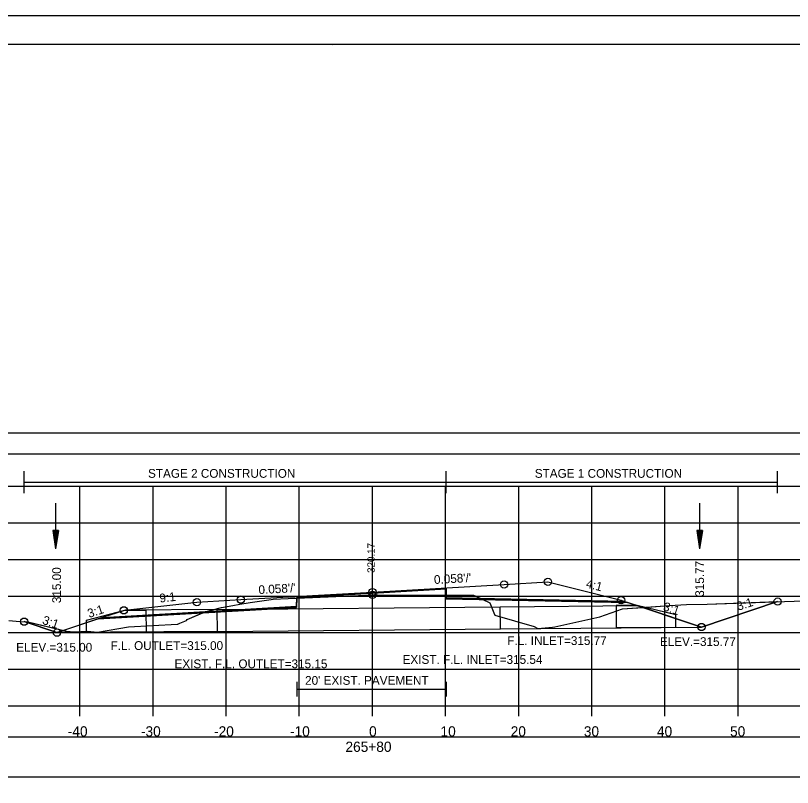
# Model space of a CAD drawing. Extents: x 1376273 to 1384221, y 378927 to 384592.
# Drawn here: x 1380509 to 1380615.3, y 382993 to 383098.6 of the extents above; entities that cross this region are included whole.
import ezdxf

# ---------------------------------------------------------------- set-up
doc = ezdxf.new("R2010")
doc.units = 0
for name, color, linetype in [('R_Alt Surface', 7, 'Continuous'), ('R_Axis', 7, 'Continuous'), ('R_Axis Annot', 7, 'Continuous'), ('R_Border', 7, 'Continuous'), ('R_Border Notes', 7, 'Continuous'), ('R_Contours', 7, 'Continuous'), ('R_Dimension', 7, 'Continuous'), ('R_Draft', 7, 'Continuous'), ('R_Exist Surface', 7, 'Continuous'), ('R_Fin Surface', 7, 'Continuous'), ('R_Grid', 7, 'Continuous'), ('R_No Plot', 7, 'Continuous'), ('R_Water', 7, 'Continuous'), ('R_Xsect Elev', 7, 'Continuous'), ('R_Xsect Slope', 7, 'Continuous'), ('T_Detection Zones', 7, 'Continuous')]:
    doc.layers.add(name, color=color, linetype=linetype)

msp = doc.modelspace()

# ---------------------------------------------------------------- linework, layer by layer
at = {"layer": 'R_Alt Surface'}
for points in [[(1380520.93, 383016.29), (1380547.47, 383017.83), (1380547.48, 383019), (1380557.84, 383019.6), (1380567.92, 383020.18), (1380567.93, 383019.01), (1380592.21, 383018.53)], [(1380547.48, 383007.47), (1380547.48, 383005.47)], [(1380567.92, 383007.47), (1380567.92, 383005.47)], [(1380547.48, 383006.47), (1380567.92, 383006.47)]]:
    msp.add_lwpolyline(points, dxfattribs=at)
at = {"layer": 'R_Axis'}
for p, q in [((1380407.84, 383004.21), (1380707.84, 383004.21)), ((1380517.84, 383002.81), (1380517.84, 383004.21)), ((1380527.84, 383002.81), (1380527.84, 383004.21)), ((1380537.84, 383002.81), (1380537.84, 383004.21)), ((1380547.84, 383002.81), (1380547.84, 383004.21)), ((1380557.84, 383002.81), (1380557.84, 383004.21)), ((1380567.84, 383002.81), (1380567.84, 383004.21)), ((1380577.84, 383002.81), (1380577.84, 383004.21)), ((1380587.84, 383002.81), (1380587.84, 383004.21)), ((1380597.84, 383002.81), (1380597.84, 383004.21)), ((1380607.84, 383002.81), (1380607.84, 383004.21))]:
    msp.add_line(p, q, dxfattribs=at)
at = {"layer": 'R_Axis Annot'}
for points in [[(1380407.51, 383038.65), (1380709.31, 383038.65), (1380709.31, 383041.47), (1380407.51, 383041.47)], [(1380406.83, 382994.52), (1380708.52, 382994.52), (1380708.52, 382999.93), (1380406.83, 382999.93)]]:
    msp.add_lwpolyline(points, close=True, dxfattribs=at)
at = {"layer": 'R_Border'}
for p, q in [((1380399.84, 383094.67), (1380716.02, 383094.67)), ((1380552.36, 383094.41), (1380552.36, 383094.41)), ((1380552.36, 383094.41), (1380552.36, 383094.41))]:
    msp.add_line(p, q, dxfattribs=at)
at = {"layer": 'R_Contours'}
for points in [[(1380567.92, 383019.35), (1380568.92, 383019.34), (1380569.1, 383019.35), (1380571.68, 383019.34), (1380571.9, 383019.26), (1380572.94, 383018.75), (1380567.93, 383018.85)], [(1380572.94, 383018.75), (1380573.89, 383018.27), (1380574.42, 383016.93), (1380574.58, 383016.61), (1380579.96, 383015.05), (1380580.45, 383014.77), (1380582.47, 383014.96), (1380582.78, 383015.01), (1380588.96, 383016.36), (1380592.05, 383017.45), (1380594.81, 383017.66), (1380592.74, 383018.35)], [(1380594.81, 383017.66), (1380598.48, 383017.94), (1380600.79, 383018.07), (1380603.6, 383018.11), (1380613.25, 383018.45), (1380602.85, 383014.98)]]:
    msp.add_lwpolyline(points, close=True, dxfattribs=at)
at = {"layer": 'R_Dimension'}
for p, q in [((1380510.2, 383033.28), (1380510.2, 383036.28)), ((1380567.92, 383033.28), (1380567.92, 383036.28)), ((1380613.25, 383033.28), (1380613.25, 383036.28)), ((1380510.2, 383034.78), (1380613.25, 383034.78))]:
    msp.add_line(p, q, dxfattribs=at)
at = {"layer": 'R_Draft'}
for p, q in [((1380536.61, 383017.36), (1380575.31, 383017.75)), ((1380575.34, 383014.75), (1380575.31, 383017.75)), ((1380536.64, 383014.36), (1380536.61, 383017.36)), ((1380536.64, 383014.36), (1380575.34, 383014.75))]:
    msp.add_line(p, q, dxfattribs=at)
at = {"layer": 'R_Exist Surface'}
msp.add_lwpolyline([(1380508.11, 383015.86), (1380509.61, 383015.74), (1380510.69, 383015.68), (1380516.06, 383014.42), (1380516.99, 383014.31), (1380518.85, 383014.43), (1380520.26, 383014.29), (1380524.5, 383015.01), (1380531.14, 383015.37), (1380531.21, 383015.38), (1380531.22, 383015.39), (1380531.49, 383015.52), (1380532.39, 383015.89), (1380532.5, 383016.01), (1380534.93, 383017.05), (1380537.18, 383017.64), (1380538.74, 383017.94), (1380539.69, 383018.1), (1380541.14, 383018.32), (1380543.99, 383018.76), (1380544.27, 383018.8), (1380546.31, 383018.89), (1380546.48, 383018.9), (1380557.14, 383019.34), (1380557.85, 383019.38), (1380558.52, 383019.38), (1380568.92, 383019.34), (1380569.1, 383019.35), (1380571.68, 383019.34), (1380571.9, 383019.26), (1380573.89, 383018.27), (1380574.42, 383016.93), (1380574.58, 383016.61), (1380579.96, 383015.05), (1380580.45, 383014.77), (1380582.47, 383014.96), (1380582.78, 383015.01), (1380588.96, 383016.36), (1380592.05, 383017.45), (1380598.48, 383017.94), (1380600.79, 383018.07), (1380603.6, 383018.11), (1380619.46, 383018.67)], dxfattribs=at)
at = {"layer": 'R_Fin Surface'}
msp.add_lwpolyline([(1380510.2, 383015.71), (1380514.69, 383014.21), (1380520.98, 383016.31), (1380523.96, 383017.26), (1380533.84, 383018.37), (1380539.84, 383018.72), (1380557.84, 383019.76), (1380575.84, 383020.8), (1380581.84, 383021.15), (1380591.84, 383018.65), (1380591.94, 383018.62), (1380602.85, 383014.98), (1380613.25, 383018.45)], dxfattribs=at)
at = {"layer": 'R_Grid'}
for p, q in [((1380407.84, 383034.21), (1380707.84, 383034.21)), ((1380517.84, 383004.21), (1380517.84, 383034.21)), ((1380527.84, 383004.21), (1380527.84, 383034.21)), ((1380537.84, 383004.21), (1380537.84, 383034.21)), ((1380547.84, 383004.21), (1380547.84, 383034.21)), ((1380557.84, 383004.21), (1380557.84, 383034.21)), ((1380567.84, 383004.21), (1380567.84, 383034.21)), ((1380577.84, 383004.21), (1380577.84, 383034.21)), ((1380587.84, 383004.21), (1380587.84, 383034.21)), ((1380597.84, 383004.21), (1380597.84, 383034.21)), ((1380607.84, 383004.21), (1380607.84, 383034.21)), ((1380407.84, 383029.21), (1380707.84, 383029.21)), ((1380407.84, 383024.21), (1380707.84, 383024.21)), ((1380407.84, 383019.21), (1380707.84, 383019.21)), ((1380407.84, 383014.21), (1380707.84, 383014.21)), ((1380407.84, 383009.21), (1380707.84, 383009.21)), ((1380407.84, 383004.21), (1380707.84, 383004.21))]:
    msp.add_line(p, q, dxfattribs=at)
at = {"layer": 'R_No Plot'}
msp.add_line((1380387.44, 383098.57), (1380720.77, 383098.57), dxfattribs=at)
for points in [[(1380387.43, 383098.57), (1380720.77, 383098.57), (1380720.77, 382885.23), (1380387.43, 382885.23)], [(1380633.76, 383094.67), (1380633.76, 383084.79), (1380669.49, 383084.79), (1380669.49, 383081.87), (1380692.69, 383081.87), (1380692.69, 383057.54), (1380716.02, 383057.54), (1380716.02, 382889.21), (1380399.84, 382889.21), (1380399.84, 383094.67)]]:
    msp.add_lwpolyline(points, close=True, dxfattribs=at)
msp.add_lwpolyline([(1380520.33, 383016.09), (1380547.47, 383017.66), (1380547.48, 383019), (1380557.84, 383019.6), (1380567.92, 383020.18), (1380567.93, 383018.85), (1380592.74, 383018.35)], dxfattribs=at)
for centre in [(1380575.84, 383020.8), (1380581.84, 383021.15), (1380557.84, 383019.76), (1380557.85, 383019.38), (1380533.84, 383018.37), (1380539.84, 383018.72), (1380591.84, 383018.65), (1380613.25, 383018.45), (1380523.84, 383017.26), (1380510.2, 383015.71), (1380602.85, 383014.98), (1380602.85, 383014.98), (1380514.69, 383014.21), (1380514.69, 383014.21)]:
    msp.add_circle(centre, 0.5, dxfattribs=at)
at = {"layer": 'R_Water'}
for p, q in [((1380514.51, 383031.91), (1380514.51, 383025.66)), ((1380602.59, 383031.91), (1380602.59, 383025.66)), ((1380514.14, 383028.16), (1380514.51, 383025.66)), ((1380514.89, 383028.16), (1380514.14, 383028.16)), ((1380514.2, 383028.16), (1380514.51, 383026.07)), ((1380514.26, 383028.16), (1380514.51, 383026.5)), ((1380514.32, 383028.16), (1380514.51, 383026.92)), ((1380514.39, 383028.16), (1380514.51, 383027.34)), ((1380514.45, 383028.16), (1380514.51, 383027.76)), ((1380514.89, 383028.16), (1380514.51, 383025.66)), ((1380514.63, 383028.16), (1380514.51, 383027.34)), ((1380514.76, 383028.16), (1380514.51, 383026.5)), ((1380514.82, 383028.16), (1380514.51, 383026.07)), ((1380514.7, 383028.16), (1380514.51, 383026.92)), ((1380514.57, 383028.16), (1380514.51, 383027.76)), ((1380602.21, 383028.16), (1380602.59, 383025.66)), ((1380602.96, 383028.16), (1380602.21, 383028.16)), ((1380602.27, 383028.16), (1380602.59, 383026.07)), ((1380602.34, 383028.16), (1380602.59, 383026.5)), ((1380602.4, 383028.16), (1380602.59, 383026.92)), ((1380602.46, 383028.16), (1380602.59, 383027.34)), ((1380602.53, 383028.16), (1380602.59, 383027.76)), ((1380602.96, 383028.16), (1380602.59, 383025.66)), ((1380602.71, 383028.16), (1380602.59, 383027.34)), ((1380602.83, 383028.16), (1380602.59, 383026.5)), ((1380602.9, 383028.16), (1380602.59, 383026.07)), ((1380602.77, 383028.16), (1380602.59, 383026.92)), ((1380602.64, 383028.16), (1380602.59, 383027.76)), ((1380575.31, 383017.75), (1380594.06, 383017.91)), ((1380536.62, 383017.36), (1380524.07, 383017.28)), ((1380536.64, 383014.36), (1380514.69, 383014.21)), ((1380575.34, 383014.75), (1380602.84, 383014.98))]:
    msp.add_line(p, q, dxfattribs=at)
for points in [[(1380591.15, 383017.9), (1380591.17, 383014.9), (1380599.32, 383014.97), (1380599.31, 383016.64), (1380594.05, 383017.93)], [(1380526.86, 383017.28), (1380526.88, 383014.28), (1380518.73, 383014.23), (1380518.72, 383015.9), (1380523.96, 383017.26)]]:
    msp.add_lwpolyline(points, close=True, dxfattribs=at)
at = {"layer": 'T_Detection Zones'}
for points in [[(1380547.48, 383018.94), (1380557.14, 383019.34), (1380557.85, 383019.38), (1380558.52, 383019.38), (1380567.92, 383019.35), (1380567.92, 383020.18), (1380557.84, 383019.6), (1380547.48, 383019)], [(1380534.63, 383016.92), (1380534.93, 383017.05), (1380537.18, 383017.64), (1380538.74, 383017.94), (1380539.69, 383018.1), (1380541.14, 383018.32), (1380543.99, 383018.76), (1380544.27, 383018.8), (1380546.31, 383018.89), (1380546.48, 383018.9), (1380547.48, 383018.94), (1380547.47, 383017.66)], [(1380515.61, 383014.52), (1380516.06, 383014.42), (1380516.99, 383014.31), (1380518.85, 383014.43), (1380520.26, 383014.29), (1380524.5, 383015.01), (1380531.14, 383015.37), (1380531.21, 383015.38), (1380531.22, 383015.39), (1380531.49, 383015.52), (1380532.39, 383015.89), (1380532.5, 383016.01), (1380534.63, 383016.92), (1380520.33, 383016.09)], [(1380510.2, 383015.71), (1380510.69, 383015.68), (1380515.61, 383014.52), (1380514.69, 383014.21)]]:
    msp.add_lwpolyline(points, close=True, dxfattribs=at)

# ---------------------------------------------------------------- texts
at = {"layer": 'R_Alt Surface'}
msp.add_text("20' EXIST. PAVEMENT", height=1.2, dxfattribs=at).set_placement((1380548.63, 383007.08))
at = {"layer": 'R_Axis Annot'}
for s, p in [('-40', (1380516.18, 383000.01)), ('-30', (1380526.18, 383000.01)), ('-20', (1380536.18, 383000.01)), ('-10', (1380546.57, 383000.01)), ('0', (1380557.38, 383000.01)), ('10', (1380567.15, 383000.01)), ('20', (1380576.75, 383000.01)), ('30', (1380586.75, 383000.01)), ('40', (1380596.75, 383000.01)), ('50', (1380606.75, 383000.01)), ('265+80', (1380554.15, 382997.91))]:
    msp.add_text(s, height=1.4, dxfattribs=at).set_placement(p)
at = {"layer": 'R_Border Notes'}
for s, p in [('F.L. INLET=315.77', (1380576.28, 383012.52)), ('ELEV.=315.77', (1380597.15, 383012.38)), ('ELEV.=315.00', (1380509.12, 383011.61)), ('F.L. OUTLET=315.00', (1380522.03, 383011.84)), ('EXIST. F.L. INLET=315.54', (1380561.96, 383009.94)), ('EXIST. F.L. OUTLET=315.15', (1380530.77, 383009.35))]:
    msp.add_text(s, height=1.2, dxfattribs=at).set_placement(p)
at = {"layer": 'R_Dimension'}
for s, p in [('STAGE 2 CONSTRUCTION', (1380527.15, 383035.38)), ('STAGE 1 CONSTRUCTION', (1380580.04, 383035.38))]:
    msp.add_text(s, height=1.2, dxfattribs=at).set_placement(p)
at = {"layer": 'R_Xsect Elev'}
for s, height, p in [('320.17', 1, (1380558.15, 383022.38)), ('315.77', 1.2, (1380603.19, 383019.11)), ('315.00', 1.2, (1380515.25, 383018.24))]:
    msp.add_text(s, height=height, rotation=90, dxfattribs=at).set_placement(p)
at = {"layer": 'R_Xsect Slope'}
for s, rotation, p in [("0.058'/'", 3.3132, (1380566.29, 383020.85)), ("0.058'/'", 3.3132, (1380542.29, 383019.46)), ('4:1', 345.9638, (1380586.96, 383020.39)), ('9:1', 6.3396, (1380528.78, 383018.31)), ('3:1', 18.4349, (1380607.89, 383017.19)), ('3:1', 18.4349, (1380519.1, 383016.21)), ('3:1', 341.5651, (1380597.5, 383017.29)), ('3:1', 341.5651, (1380512.6, 383015.43))]:
    msp.add_text(s, height=1.2, rotation=rotation, dxfattribs=at).set_placement(p)

doc.saveas('drawing.dxf')
